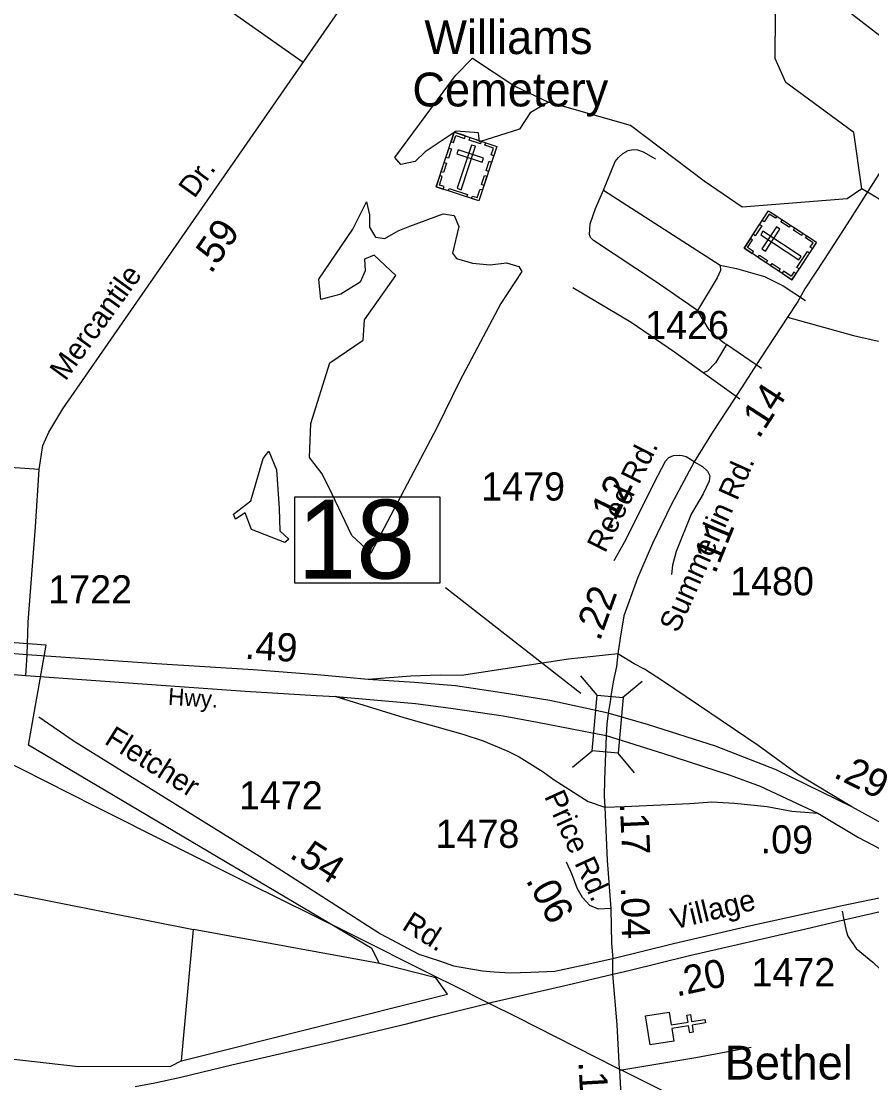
# Model space of a CAD drawing. Extents: x 2104537 to 2336408, y 34176 to 229611.
# Drawn here: x 2282262 to 2286038, y 184223 to 188935 of the extents above; entities that cross this region are included whole.
import ezdxf

# ---------------------------------------------------------------- set-up
doc = ezdxf.new("R2010")
doc.units = 0
for name, color, linetype in [('Exist Cultural Cemetery CELL', 7, 'Continuous'), ('Exist Cultural Cemetery Label', 7, 'Continuous'), ('Exist Cultural Church CELL', 7, 'Continuous'), ('Exist Cultural Church Label', 7, 'Continuous'), ('Exist Hydrographic Creek Single Shore', 7, 'Continuous'), ('Exist Hydrographic Misc Water Feature', 7, 'Continuous'), ('Exist Hydrographic Pond Under 1500 Sq Ft', 7, 'Continuous'), ('Exist Railroad Mainline', 7, 'Continuous'), ('Exist Road Non-System Type 51', 7, 'Continuous'), ('Exist Road Primary Interstate Ramp 1 Lane Attributed', 7, 'Continuous'), ('Exist Road Primary US Divided Attributed', 7, 'Continuous'), ('Exist Road Primary US Label', 7, 'Continuous'), ('Exist Road Primary US Mileage Hundredths English Label', 7, 'Continuous'), ('Exist Road Secondary Mileage Hundredths English Label', 7, 'Continuous'), ('Exist Road Secondary Structure Standard Bridge CELL', 7, 'Continuous'), ('Exist Road Secondary Structure Standard Bridge Number Label', 7, 'Continuous'), ('Exist Road Secondary Type 51 Attributed', 7, 'Continuous'), ('Exist Road Secondary Type 51 Label', 7, 'Continuous'), ('Exist Road Secondary Type 51 Number Label', 7, 'Continuous'), ('Exist Utilities Electrical Transmission Line', 7, 'Continuous')]:
    doc.layers.add(name, color=color, linetype=linetype)

msp = doc.modelspace()

# ---------------------------------------------------------------- linework, layer by layer
at = {"layer": 'Exist Cultural Cemetery CELL'}
for points in [[(2284184.6, 188442), (2284373.5, 188379), (2284292.9, 188137.5), (2284104, 188200.5)], [(2284170.9, 188400.9), (2284181.7, 188397.3), (2284191.9, 188427.9), (2284230.3, 188415), (2284233.9, 188425.6), (2284184.6, 188442)], [(2284254.9, 188418.5), (2284304, 188402.1), (2284300.4, 188391.3), (2284251.3, 188407.7)], [(2284359.8, 188337.8), (2284349, 188341.4), (2284359.2, 188372), (2284320.8, 188384.8), (2284324.3, 188395.4), (2284373.5, 188378.9)], [(2284147.4, 188330.6), (2284161.1, 188371.7), (2284171.9, 188368.1), (2284158.2, 188327)], [(2284201.8, 188364.5), (2284195.9, 188346.8), (2284307.6, 188309.5), (2284313.5, 188327.3)], [(2284278.8, 188379.7), (2284261, 188385.6), (2284196.9, 188193.3), (2284214.6, 188187.3)], [(2284126.1, 188266.8), (2284139.8, 188307.9), (2284150.6, 188304.3), (2284136.9, 188263.2)], [(2284325.9, 188272.1), (2284339.6, 188313.2), (2284350.4, 188309.6), (2284336.7, 188268.5)], [(2284135.4, 188190), (2284139, 188200.9), (2284118.2, 188207.9), (2284131, 188246.2), (2284120.4, 188249.8), (2284104, 188200.5)], [(2284305, 188209.6), (2284318.7, 188250.7), (2284329.5, 188247.1), (2284315.8, 188206)], [(2284162.2, 188193.2), (2284242.7, 188166.3), (2284239, 188155.5), (2284158.6, 188182.4)], [(2284261.4, 188147.9), (2284265.1, 188158.8), (2284286, 188151.9), (2284298.7, 188190.2), (2284309.3, 188186.7), (2284292.9, 188137.5)], [(2285470.8, 187927.3), (2285580, 188093.8), (2285792.9, 187954.1), (2285683.7, 187787.7)], [(2285616.3, 188070.1), (2285610.1, 188060.6), (2285583.2, 188078.2), (2285560.9, 188044.3), (2285551.6, 188050.4), (2285580.1, 188093.8)], [(2285511.4, 187989.2), (2285539.9, 188032.6), (2285549.4, 188026.3), (2285521, 187983)], [(2285550.1, 187924.1), (2285565.7, 187913.9), (2285630.3, 188012.3), (2285614.7, 188022.6)], [(2285671.1, 188020.4), (2285634.9, 188044.2), (2285641.2, 188053.7), (2285677.4, 188030)], [(2285726.2, 187984.2), (2285690, 188008), (2285696.3, 188017.5), (2285732.5, 187993.8)], [(2285507, 187903.6), (2285513.2, 187913.1), (2285486.3, 187930.7), (2285508.6, 187964.6), (2285499.3, 187970.7), (2285470.8, 187927.3)], [(2285555.1, 188002.4), (2285544.8, 187986.8), (2285714.4, 187875.6), (2285724.6, 187891.2)], [(2285774.7, 187926.4), (2285765.1, 187932.7), (2285777.2, 187951.1), (2285743.4, 187973.3), (2285749.5, 187982.6), (2285792.9, 187954.1)], [(2285569, 187862.9), (2285532.8, 187886.6), (2285539, 187896.2), (2285575.2, 187872.4)], [(2285705.6, 187842), (2285752.2, 187912.9), (2285761.7, 187906.7), (2285715.1, 187835.7)], [(2285625.2, 187826), (2285589, 187849.7), (2285595.2, 187859.3), (2285631.4, 187835.5)], [(2285701.8, 187815.3), (2285692.2, 187821.6), (2285680.1, 187803.2), (2285646.3, 187825.4), (2285640.2, 187816.1), (2285683.6, 187787.6)]]:
    msp.add_lwpolyline(points, close=True, dxfattribs=at)
at = {"layer": 'Exist Cultural Church CELL'}
msp.add_lwpolyline([(2285138.1, 184536.3), (2285147.2, 184480.1), (2285222.3, 184492), (2285217.3, 184523.6), (2285233.1, 184526.1), (2285238.1, 184494.5), (2285297.5, 184504), (2285300, 184488.2), (2285240.6, 184478.7), (2285245.7, 184447.1), (2285229.9, 184444.6), (2285224.9, 184476.2), (2285149.7, 184464.3), (2285158.6, 184407.3), (2285053.5, 184390.6), (2285033, 184519.6)], close=True, dxfattribs=at)
at = {"layer": 'Exist Hydrographic Creek Single Shore'}
for points in [[(2285994.2, 188191.1), (2285958.8, 188441.8), (2285656.1, 188663.3), (2285608.5, 188769.8), (2285611.3, 188966.1), (2285403.9, 189210), (2285246.9, 189296.9), (2284708.9, 189409.1), (2284582.7, 189613.8), (2284508, 189702.5), (2284400.4, 189802.5), (2284342.7, 189810.2), (2284112.1, 189852.5), (2283885.3, 189933.3)], [(2285994.2, 188191.1), (2285928.2, 188146.5), (2285462.1, 188109.6), (2285294.2, 188224.4), (2284966.7, 188472.6), (2284602.4, 188576.4)], [(2286111, 188121.6), (2285994.2, 188191.1)]]:
    msp.add_lwpolyline(points, dxfattribs=at)
at = {"layer": 'Exist Hydrographic Misc Water Feature'}
for p in [(2282974, 184320.4), (2283853.1, 184752.7)]:
    msp.add_line(p, (2283027.1, 184903.2), dxfattribs=at)
for points in [[(2283853.1, 184752.7), (2283819, 184819), (2282294.1, 185721), (2282373, 186165.6), (2278689.1, 186437.3)], [(2282974, 184320.4), (2282924.2, 184295.1), (2282516.1, 184293.3), (2281640.2, 184392.2), (2281440, 184465), (2281447, 184622.3), (2281583.2, 185157.6), (2281616.2, 185183.2), (2283027.1, 184903.2)], [(2282974, 184320.4), (2284154.1, 184615.6), (2284103, 184688.8), (2283853.1, 184752.7)]]:
    msp.add_lwpolyline(points, dxfattribs=at)
at = {"layer": 'Exist Hydrographic Pond Under 1500 Sq Ft'}
for points in [[(2284291.3, 188439), (2284193.2, 188447.4), (2284055.9, 188354.8), (2284011, 188312.8), (2283946.6, 188298.8), (2283921.3, 188329.6), (2284190.4, 188694.1), (2284265.4, 188771.5), (2284453.8, 188646.5), (2284602.4, 188576.4)], [(2284602.4, 188576.4), (2284521.1, 188528.7), (2284473.4, 188455.8), (2284296.9, 188399.7), (2284291.3, 188439)], [(2283542, 186997.9), (2283547.1, 187149.7), (2283632.1, 187418.4), (2283779.9, 187518.6), (2283786.1, 187609.5), (2283924.7, 187806.6), (2283829.2, 187896), (2283786.1, 187879), (2283789.2, 187826.6), (2283766.1, 187777.4), (2283681.4, 187723.4), (2283592.1, 187699.9), (2283583.6, 187789.7), (2283734.5, 188011.5), (2283794.5, 188133.2), (2283808.4, 188076.2), (2283808.4, 188020.7), (2283834.6, 187976.1), (2283876.2, 187969.9)], [(2283876.2, 187969.9), (2283934.7, 188005.3), (2283987, 188025.4), (2284134.8, 188080.8), (2284184.1, 188073.1), (2284204.1, 188023.8), (2284176.4, 187905.2), (2284194.9, 187882.1), (2284265.7, 187860.5), (2284344.2, 187854.4), (2284416.6, 187862.1), (2284470.5, 187846.7), (2284484.3, 187823.6), (2284391.9, 187681.8), (2284208.7, 187338.3), (2284108.6, 187133.5), (2283814.6, 186574.3), (2283729.9, 186652.9), (2283642.1, 186836.2), (2283597.5, 186925.5), (2283542, 186997.9)], [(2283432, 186620.5), (2283284.1, 186679), (2283256.4, 186753), (2283213.3, 186725.3), (2283204.1, 186746.8), (2283281.1, 186805.4), (2283336.5, 186993.3), (2283361.1, 187027.2), (2283395, 186944), (2283407.3, 186771.5), (2283410.4, 186672.9), (2283450.4, 186635.9), (2283432, 186620.5)]]:
    msp.add_lwpolyline(points, dxfattribs=at)
at = {"layer": 'Exist Railroad Mainline'}
for points in [[(2284888.8, 184704.8), (2284959.7, 184721.3), (2285228.6, 184788.3), (2285745.2, 184906.2), (2285914.2, 184945.6), (2286197.9, 185011.8), (2286252.8, 185024.9), (2286391, 185056.1), (2286470.3, 185073.9), (2286482.8, 185076.7)], [(2282767.9, 184206), (2282855.4, 184223), (2282971.1, 184248.3), (2283196.5, 184303), (2283625.4, 184401.9), (2283978.3, 184485.9), (2284098, 184517.3), (2284170.6, 184535.3), (2284338.3, 184576.6), (2284353.1, 184580.3), (2284688.2, 184658.1), (2284888.8, 184704.8)]]:
    msp.add_lwpolyline(points, dxfattribs=at)
at = {"layer": 'Exist Road Non-System Type 51'}
for p, q in [((2284846.9, 188185.5), (2285365.2, 187852)), ((2285548.9, 187394.2), (2285392.4, 187500.2)), ((2285452.4, 187257), (2285288.8, 187374.5)), ((2285906.5, 184984.7), (2285914.2, 184945.6)), ((2284928.3, 184278.2), (2284919.2, 184276.7))]:
    msp.add_line(p, q, dxfattribs=at)
for points in [[(2283513.5, 188752.4), (2283153.9, 189004.3), (2282695.2, 189350.2), (2282639.2, 189395.1), (2282577.5, 189428.7), (2282409.4, 189529.7), (2282263.6, 189625), (2282117.9, 189686.7), (2282078.7, 189703.5), (2281869.8, 189708.8), (2281121, 189793.6), (2281099.3, 189789.4), (2281081.1, 189780.9), (2281061.2, 189770.5), (2281047, 189759.9)], [(2286359.1, 188650.1), (2285872.5, 189026.2), (2285735.3, 189124.6), (2285646.5, 189175.6)], [(2284846.9, 188185.5), (2284899.2, 188312.1), (2284914, 188330.8), (2284932.7, 188347.5), (2284956.6, 188360.8), (2284978.7, 188365), (2284998.6, 188363.6), (2285022.8, 188355.6), (2285077.3, 188324.3)], [(2285263.6, 187650.6), (2285082, 187776.5), (2284801.9, 187961), (2284789.4, 187974.7), (2284785.4, 187988.6), (2284788.3, 188035.7), (2284811.9, 188103.2), (2284846.9, 188185.5)], [(2285365.2, 187852), (2285366.1, 187828.7), (2285351.7, 187795.9), (2285263.6, 187650.6)], [(2285365.2, 187852), (2285437.4, 187837.8), (2285561.6, 187801.5), (2285644.4, 187760.1), (2285743.7, 187695.2)], [(2285288.8, 187374.5), (2285161.9, 187465.7), (2284970.3, 187597), (2284710.3, 187751.9)], [(2285392.4, 187500.2), (2285383.4, 187506.3), (2285346.9, 187533.6), (2285316.4, 187565.3), (2285263.6, 187650.6)], [(2285392.4, 187500.2), (2285344.3, 187418.4), (2285308, 187382.2), (2285288.8, 187374.5)], [(2285914.2, 184945.6), (2285923.8, 184897.1), (2285932.2, 184873), (2285968.5, 184819.5), (2286043.4, 184758.7), (2286075.6, 184726.9), (2286098.4, 184667.1)], [(2285502.1, 184379.9), (2285256.8, 184332.8), (2284928.3, 184278.2)]]:
    msp.add_lwpolyline(points, dxfattribs=at)
at = {"layer": 'Exist Road Primary Interstate Ramp 1 Lane Attributed'}
msp.add_line((2283698, 185925.3), (2283658.5, 185937.6), dxfattribs=at)
for points in [[(2284911, 186127.3), (2284692.2, 186102.9), (2284216.6, 186030.7), (2284121.2, 186031.9), (2283991.6, 186028.3), (2283802.1, 186013.6)], [(2285949, 185447.8), (2285708.5, 185593), (2285533.4, 185720.1), (2285109.1, 186007.5), (2285029.6, 186058.8), (2284983.2, 186082.1), (2284911, 186127.3)], [(2283658.5, 185937.6), (2283960.5, 185843.6), (2284223.1, 185770.1), (2284313, 185741.2), (2284421.7, 185694.4), (2284472, 185669.2), (2284578.9, 185602.5), (2284627.5, 185567.1), (2284779, 185471.7), (2284852.4, 185446)], [(2284852.4, 185446), (2284940.4, 185449.7), (2285230.1, 185463.2), (2285328, 185469.3), (2285428.2, 185464.4), (2285573.7, 185449.7), (2285682.5, 185429.2), (2285798, 185419.8)]]:
    msp.add_lwpolyline(points, dxfattribs=at)
at = {"layer": 'Exist Road Primary US Divided Attributed'}
for points in [[(2282288.2, 186122.7), (2281884.8, 186155.3), (2281294.8, 186195.7), (2280811.9, 186237.9)], [(2280808.8, 186141), (2281314.2, 186100.3), (2281725.8, 186071.7), (2282051.9, 186049.3), (2282282.1, 186031)], [(2283802.1, 186013.6), (2283705.5, 186022.2), (2283575.9, 186034.4), (2283292.3, 186056.4), (2282862.9, 186081.9), (2282288.2, 186122.7)], [(2282282.1, 186031), (2282759, 185996.3), (2283256.3, 185961.8), (2283571.8, 185941.7), (2283658.5, 185937.6)], [(2284868.2, 185863.1), (2284609.1, 185919.4), (2284425.7, 185950), (2284189.7, 185984.2), (2284007.5, 186000.1), (2283802.1, 186013.6)], [(2283658.5, 185937.6), (2284012.4, 185907), (2284169, 185885.9), (2284401.5, 185851.8), (2284554.2, 185823.9), (2284858.5, 185764.1)], [(2285949, 185447.8), (2285613, 185611.9), (2285344.5, 185716.5), (2285047, 185811.4), (2284868.2, 185863.1)], [(2284858.5, 185764.1), (2285109.4, 185685.3), (2285404.3, 185589.9), (2285542.8, 185539.6), (2285798, 185419.8)], [(2286496, 185144.1), (2286397.6, 185200.1), (2286278.6, 185267.7), (2286143.6, 185341.7), (2285949, 185447.8)], [(2285798, 185419.8), (2285979.4, 185312.3), (2286208.6, 185191.7), (2286355, 185108)]]:
    msp.add_lwpolyline(points, dxfattribs=at)
at = {"layer": 'Exist Road Secondary Structure Standard Bridge CELL'}
for p, q in [((2284818.9, 185943), (2284746.3, 186029.9)), ((2284931.6, 185932.9), (2285018.5, 186005.5)), ((2284709.3, 185623.6), (2284796.2, 185696.2)), ((2284984.1, 185599), (2284911.5, 185685.8))]:
    msp.add_line(p, q, dxfattribs=at)
msp.add_lwpolyline([(2284796.2, 185696.2), (2284818.3, 185943.1), (2284933.7, 185932.7), (2284911.5, 185685.8)], close=True, dxfattribs=at)
at = {"layer": 'Exist Road Secondary Structure Standard Bridge Number Label'}
msp.add_line((2284746.4, 185950.7), (2284145.7, 186419.9), dxfattribs=at)
msp.add_lwpolyline([(2283476.7, 186823.3), (2284120.8, 186823.3), (2284120.8, 186441), (2283476.7, 186441)], close=True, dxfattribs=at)
at = {"layer": 'Exist Road Secondary Type 51 Attributed'}
msp.add_line((2284888.8, 184704.8), (2284887.8, 184774.5), dxfattribs=at)
for points in [[(2282342.2, 186945), (2282357.5, 187052), (2282384, 187111.1), (2282447.2, 187215.1), (2284060.2, 189540.5)], [(2286900.2, 189559.5), (2286751.1, 189321), (2286589.7, 189067.8), (2286512.7, 188947.9), (2286320.7, 188653.2), (2285941.7, 188056.3), (2285826.8, 187877.7), (2285741.2, 187746.8), (2285709.4, 187690.5), (2285664.2, 187622)], [(2285664.2, 187622), (2285545.6, 187441), (2285427, 187257.5), (2285334.1, 187115.6), (2285249.7, 186979.9)], [(2285664.2, 187622), (2285957.6, 187539.9), (2286068, 187515.2)], [(2282342.2, 186945), (2280869.8, 187047.4)], [(2285249.7, 186979.9), (2285214.2, 187000.7), (2285195.9, 187005.6), (2285182.5, 187006.8), (2285156.8, 187005.6), (2285136, 186997), (2285121.3, 186981.1), (2285071.2, 186886.9), (2284946.5, 186634.9), (2284892.7, 186539.5)], [(2285249.7, 186979.9), (2285147, 186787.8), (2285063.9, 186616.6), (2284997.8, 186462.5), (2284937.9, 186296.1), (2284920.8, 186195.8), (2284911, 186127.3)], [(2285249.7, 186979.9), (2285286.4, 186959.1), (2285308.4, 186938.3), (2285319.4, 186917.5), (2285315.7, 186893), (2285290, 186836.8), (2285236.2, 186746.3), (2285169, 186581.1), (2285153.1, 186521.2), (2285148.2, 186478.4)], [(2282288.2, 186122.7), (2282292.3, 186267.4), (2282324.9, 186690.2), (2282342.2, 186945)], [(2282282.1, 186031), (2282288.2, 186122.7)], [(2284911, 186127.3), (2284904.6, 186070.5), (2284890.3, 186002.6), (2284880.5, 185947.5), (2284874.4, 185904.7), (2284868.2, 185863.1)], [(2284868.2, 185863.1), (2284862.2, 185814.3), (2284858.5, 185764.1)], [(2282339.7, 185846.7), (2282496.6, 185738.6), (2283319.8, 185228.9), (2283857.2, 184883.4), (2284027.1, 184794.1), (2284118.8, 184763.5), (2284181.1, 184741.5), (2284215.4, 184735.4), (2284309.5, 184719.5), (2284362.1, 184714.6), (2284433, 184710.9), (2284524.7, 184713.4), (2284631.1, 184718.3), (2284748.4, 184744), (2284887.8, 184774.5)], [(2284858.5, 185764.1), (2284850.7, 185567.6), (2284849.9, 185496.2), (2284852.4, 185446)], [(2284852.4, 185446), (2284863.4, 185208.8), (2284879.3, 184995.9)], [(2284879.3, 184995.9), (2284824.2, 184993.5), (2284785.6, 185009.9), (2284753.2, 185044.7), (2284730.4, 185086.4), (2284706.1, 185151), (2284682.7, 185202.6)], [(2284887.8, 184774.5), (2285158, 184841.8), (2285501.6, 184921.3), (2285906.8, 185009.2), (2286200.2, 185071.1), (2286260.2, 185084), (2286308.5, 185096.9), (2286355, 185108)], [(2284879.3, 184995.9), (2284882.9, 184840.6), (2284887.8, 184774.5)], [(2284945.3, 183838.8), (2284945.3, 183902.4), (2284933.1, 184032.1), (2284919.2, 184276.7), (2284918.5, 184283.1), (2284907.4, 184479.8), (2284888.8, 184704.8)]]:
    msp.add_lwpolyline(points, dxfattribs=at)
at = {"layer": 'Exist Utilities Electrical Transmission Line'}
for p, q in [((2284170.5, 184659.9), (2284338.3, 184576.6)), ((2284918.5, 184283.1), (2284928.3, 184278.2)), ((2284928.3, 184278.2), (2285174, 184155.4))]:
    msp.add_line(p, q, dxfattribs=at)
for points in [[(2282146, 185674.2), (2282592, 185449.9), (2283271.8, 185107.7), (2283696.4, 184896.8), (2284110.5, 184689.6), (2284170.5, 184659.9)], [(2284338.3, 184576.6), (2284460.7, 184515.9), (2284903.1, 184290.8), (2284918.5, 184283.1)]]:
    msp.add_lwpolyline(points, dxfattribs=at)

# ---------------------------------------------------------------- texts
at = {"layer": 'Exist Cultural Cemetery Label'}
for s, p in [('Williams', (2284051.7, 188789.3)), ('Cemetery', (2283998.6, 188556.9))]:
    msp.add_text(s, height=150, dxfattribs=at).set_placement(p)
at = {"layer": 'Exist Cultural Church Label'}
msp.add_text('Bethel', height=150, dxfattribs=at).set_placement((2285385.2, 184237.2))
at = {"layer": 'Exist Road Primary US Label'}
msp.add_text('Hwy.', height=75, rotation=356.3643, dxfattribs=at).set_placement((2282912, 185900.9))
at = {"layer": 'Exist Road Primary US Mileage Hundredths English Label'}
for s, rotation, p in [('.49', 356.3654, (2283252.4, 186105.1)), ('.29', 333.9758, (2285863.5, 185581.3))]:
    msp.add_text(s, height=125, rotation=rotation, dxfattribs=at).set_placement(p)
at = {"layer": 'Exist Road Secondary Mileage Hundredths English Label'}
for s, rotation, p in [('.59', 55.2531, (2283104.7, 187809.5)), ('.14', 57.1222, (2285536.7, 187077.7)), ('.12', 63.6681, (2284877.6, 186669.8)), ('.11', 67.8426, (2285342.9, 186477.4)), ('.22', 70.1946, (2284830.6, 186179.6)), ('.17', 272.6549, (2284919.2, 185464.5)), ('.09', 359.2293, (2285543.9, 185242.2)), ('.54', 327.2549, (2283447.5, 185225.7)), ('.06', 298.6622, (2284499.9, 185122.2)), ('.04', 271.3527, (2284923.6, 185091.4)), ('.20', 12.2389, (2285171.7, 184604.9)), ('.16', 273.2353, (2284735.2, 184316.5))]:
    msp.add_text(s, height=125, rotation=rotation, dxfattribs=at).set_placement(p)
at = {"layer": 'Exist Road Secondary Structure Standard Bridge Number Label'}
msp.add_text('18', height=350, dxfattribs=at).set_placement((2283489.2, 186460.8))
at = {"layer": 'Exist Road Secondary Type 51 Label'}
for s, rotation, p in [('Dr.', 54.0937, (2283030.3, 188145)), ('Mercantile', 54.0937, (2282458.2, 187334.4)), ('Reed Rd.', 63.6879, (2284854.4, 186570.8)), ('Summerlin Rd.', 65.9297, (2285177.8, 186216.2)), ('Fletcher', 327.8189, (2282626.3, 185730.9)), ('Price Rd.', 294.445, (2284582.2, 185494.6)), ('Village', 13.7138, (2285158.2, 184902.4)), ('Rd.', 327.8189, (2283947.1, 184907.1))]:
    msp.add_text(s, height=95, rotation=rotation, dxfattribs=at).set_placement(p)
at = {"layer": 'Exist Road Secondary Type 51 Number Label'}
for s, p in [('1426', (2285031.9, 187524.2)), ('1479', (2284304.3, 186807.3)), ('1480', (2285409.4, 186386.8)), ('1722', (2282382, 186350.7)), ('1472', (2283228.6, 185436.1)), ('1478', (2284101.5, 185265.6)), ('1472', (2285504, 184651.4))]:
    msp.add_text(s, height=125, dxfattribs=at).set_placement(p)

doc.saveas('drawing.dxf')
